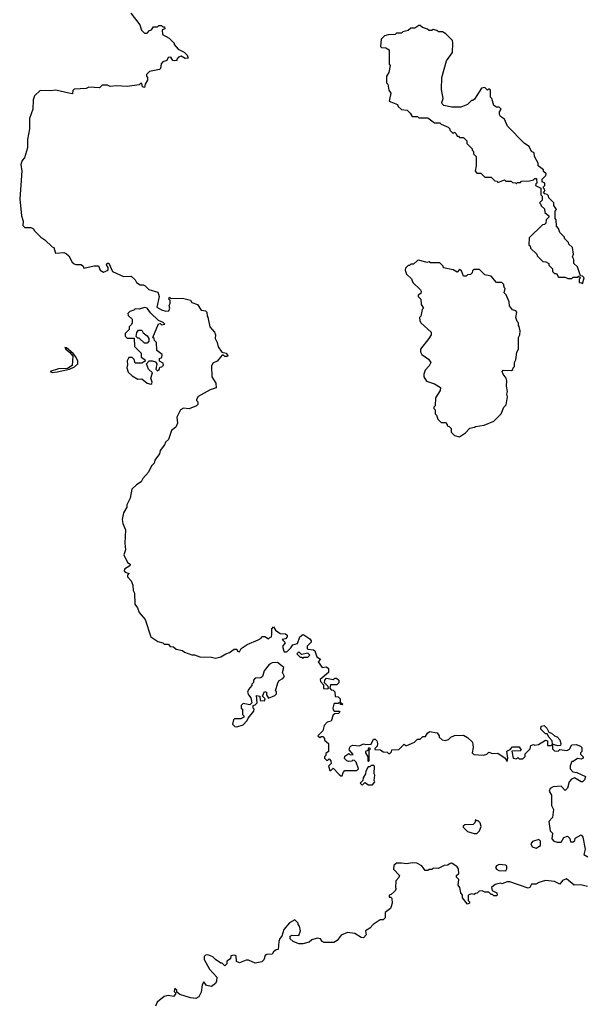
# Model space of a CAD drawing. Extents: x 2494118 to 2687960, y 757339 to 915227.
# Tile 354 of 364: x 2653430 to 2657725, y 896319 to 903783. Entities that reach past the tile are written whole.
import ezdxf

# ---------------------------------------------------------------- set-up
doc = ezdxf.new("R2010")
doc.units = 0

msp = doc.modelspace()

# ---------------------------------------------------------------- linework, layer by layer
at = {"layer": '0CON20XD'}
for points in [[(2654273, 903833), (2654340, 903745), (2654353, 903703), (2654375, 903680), (2654395, 903680), (2654415, 903700), (2654430, 903705), (2654445, 903730), (2654475, 903730), (2654485, 903740), (2654505, 903740), (2654515, 903730), (2654528.3, 903728.3), (2654530, 903715), (2654510, 903705), (2654511.7, 903671.7), (2654563, 903643), (2654600, 903605), (2654600, 903595), (2654630.7, 903560.7), (2654676.1, 903536.1), (2654700, 903515), (2654707.5, 903492.5), (2654685, 903490), (2654653.6, 903506.4), (2654635, 903500), (2654620, 903485), (2654620, 903475), (2654605, 903470), (2654590, 903475), (2654575, 903500), (2654555, 903497.5), (2654546.4, 903473.6), (2654515, 903462.5), (2654501.7, 903448.3), (2654497, 903413), (2654490, 903405), (2654415, 903390), (2654391.7, 903368.3), (2654390, 903355), (2654400, 903345), (2654400, 903325), (2654380, 903295), (2654375, 903270), (2654360, 903275), (2654355, 903300), (2654345, 903300), (2654335, 903290), (2654245, 903277.5), (2654165, 903282.5), (2654116.4, 903276.4), (2654095, 903287.5), (2654055, 903287.5), (2654035, 903267.5), (2653955, 903272.5), (2653935, 903262.5), (2653843.6, 903256.4), (2653833, 903247), (2653830, 903220), (2653802.5, 903225), (2653705, 903250), (2653665, 903243.3), (2653585, 903246.7), (2653542.5, 903205), (2653533.3, 903175), (2653530, 903105), (2653503.3, 903035), (2653503.3, 902955), (2653490, 902875), (2653488.3, 902811.7), (2653467.5, 902735), (2653450, 902715), (2653437.5, 902685), (2653446.7, 902635), (2653430, 902425), (2653442.5, 902295), (2653457.5, 902255), (2653453, 902223), (2653468.3, 902208.3), (2653515, 902207.5), (2653535, 902197.5), (2653540, 902185), (2653590, 902135), (2653620, 902115), (2653675, 902060), (2653690, 902055), (2653702.5, 902012.5), (2653765, 902017.5), (2653785, 902007.5), (2653803, 901993), (2653827.5, 901945), (2653843, 901933), (2653855, 901927.5), (2653895, 901927.5), (2653910, 901915), (2653915, 901900), (2653995, 901916.7), (2654027, 901917), (2654040, 901885), (2654065, 901870), (2654100, 901885), (2654100, 901905), (2654087.5, 901925), (2654093.9, 901936.1), (2654105, 901936.7), (2654133, 901873), (2654217, 901837), (2654275, 901840), (2654305, 901810), (2654315, 901790), (2654343, 901773), (2654365, 901772.5), (2654380, 901765), (2654408.3, 901738.3), (2654477, 901717), (2654483, 901703), (2654487.5, 901685), (2654470, 901605), (2654505, 901583.3), (2654537, 901573), (2654560, 901575), (2654567.5, 901595), (2654562.5, 901615), (2654570, 901635), (2654570, 901655), (2654560, 901665), (2654565, 901680), (2654575, 901670), (2654665, 901672.5), (2654725, 901656.7), (2654735, 901640), (2654777.5, 901625), (2654805, 901580), (2654837.5, 901575), (2654847.5, 901565), (2654850, 901535), (2654857, 901527), (2654872.5, 901455), (2654906.7, 901415), (2654913.3, 901395), (2654912.5, 901365), (2654926.4, 901336.4), (2654933.3, 901303.3), (2654961.7, 901261.7), (2654996.1, 901256.1), (2655007.5, 901235), (2655005, 901230), (2654985, 901230), (2654975, 901240), (2654965, 901240), (2654926.4, 901193.6), (2654895, 901180), (2654883, 901157), (2654886.7, 901075), (2654916.4, 901026.4), (2654918.3, 900991.7), (2654875, 900977.5), (2654783.6, 900926.4), (2654770, 900905), (2654770, 900895), (2654780, 900885), (2654780, 900865), (2654770, 900855), (2654715, 900833.3), (2654670.7, 900839.3), (2654650, 900825), (2654620.7, 900769.3), (2654626.7, 900725), (2654612.5, 900695), (2654581.7, 900668.3), (2654558.3, 900601.7), (2654535, 900580), (2654528.8, 900561.2), (2654495, 900516.2), (2654488.5, 900491.5), (2654455, 900443.8), (2654448.2, 900421.8), (2654428.8, 900401.2), (2654406.9, 900353.1), (2654364.3, 900305), (2654350.2, 900279.8), (2654315, 900258), (2654280, 900225), (2654267.5, 900155), (2654242.5, 900105), (2654241.7, 900088.3), (2654217.5, 900045), (2654207.5, 899995), (2654213, 899963), (2654232.5, 899915), (2654227.5, 899815), (2654232.5, 899765), (2654220, 899725), (2654247, 899667), (2654267.5, 899655), (2654265, 899642.5), (2654223.6, 899616.4), (2654222.5, 899605), (2654230, 899595), (2654260, 899585), (2654248.3, 899571.7), (2654248.3, 899558.3), (2654275, 899530), (2654287, 899497), (2654290, 899455), (2654300, 899435), (2654303, 899353), (2654322.5, 899325), (2654335, 899290), (2654380, 899235), (2654423.8, 899105), (2654478.3, 899068.3), (2654515, 899060), (2654525, 899050), (2654555, 899050), (2654571.7, 899031.7), (2654595, 899030), (2654615, 899010), (2654665, 899000), (2654678.3, 898988.3), (2654735, 898967.5), (2654755, 898967.5), (2654795, 898952.5), (2654885, 898950), (2654915, 898942.5), (2654955, 898952.5), (2654993.3, 898976.7), (2655020, 898985), (2655055, 899010), (2655075, 899010), (2655080, 898995), (2655095, 898990), (2655110, 899015), (2655155, 899047.5), (2655238.8, 899081.2), (2655260, 899095), (2655265, 899107.5), (2655287, 899107), (2655315, 899090), (2655325, 899100), (2655337.5, 899105), (2655342.5, 899125), (2655340, 899165), (2655355, 899180), (2655370, 899155), (2655405, 899130), (2655445, 899127.5), (2655458.3, 899118.3), (2655457.5, 899105), (2655445, 899090), (2655420, 899085), (2655440, 899065), (2655440, 899055), (2655422.5, 899035), (2655432.5, 898995), (2655435, 898990), (2655455, 898990), (2655485, 899020), (2655500, 899045), (2655536.7, 899053.3), (2655552.5, 899105), (2655575, 899122.5), (2655585, 899120), (2655629.3, 899089.3), (2655640, 899075), (2655640, 899065), (2655610, 899035), (2655610, 899015), (2655615, 899010), (2655657, 899007), (2655668.3, 898998.3), (2655681.7, 898951.7), (2655710, 898935), (2655692.5, 898915), (2655721.7, 898871.7), (2655755, 898877.5), (2655770, 898865), (2655770, 898835), (2655708.3, 898781.7), (2655710, 898765), (2655731.7, 898741.7), (2655731.7, 898711.7), (2655765, 898710), (2655770, 898715), (2655768.3, 898728.3), (2655740, 898755), (2655743, 898777), (2655755, 898790), (2655805, 898780), (2655818.3, 898791.7), (2655831.7, 898791.7), (2655850, 898775), (2655850, 898755), (2655835, 898740), (2655785, 898740), (2655780, 898715), (2655791.7, 898701.7), (2655805, 898700), (2655818.3, 898688.3), (2655821.7, 898651.7), (2655845, 898650), (2655860, 898635), (2655860, 898610), (2655880, 898595), (2655875, 898590), (2655861.7, 898591.7), (2655860, 898610), (2655845, 898600), (2655815, 898600), (2655810, 898595), (2655802.5, 898565), (2655805, 898550), (2655815, 898540), (2655851.7, 898541.7), (2655857, 898533), (2655847, 898523), (2655818.3, 898521.7), (2655807, 898513), (2655790, 898465), (2655761.7, 898458.3), (2655737, 898433), (2655728.3, 898391.7), (2655690, 898355), (2655705, 898342.5), (2655715, 898350), (2655728.3, 898348.3), (2655740, 898335), (2655741.7, 898321.7), (2655770, 898295), (2655770, 898235), (2655750, 898220), (2655750, 898205), (2655740, 898195), (2655740, 898185), (2655755, 898170), (2655765, 898170), (2655775, 898180), (2655787.5, 898165), (2655790, 898145), (2655770, 898125), (2655781.7, 898091.7), (2655788.3, 898091.7), (2655805, 898110), (2655850.7, 898060.7), (2655865, 898050), (2655875, 898050), (2655883, 898077), (2655895, 898090), (2655945, 898092.5)], [(2657695, 901780), (2657710, 901825), (2657695, 901840), (2657681.7, 901841.7), (2657658.3, 901908.3), (2657630, 901935), (2657630, 901965), (2657620, 901985), (2657627.5, 902005), (2657620, 902055), (2657591.7, 902081.7), (2657590, 902095), (2657560, 902125), (2657560, 902135), (2657525, 902170), (2657515, 902200), (2657498.3, 902218.3), (2657497.5, 902265), (2657490, 902275), (2657490, 902335), (2657500, 902345), (2657480, 902375), (2657480, 902395), (2657441.7, 902431.7), (2657438.3, 902448.3), (2657428.3, 902458.3), (2657411.7, 902461.7), (2657400, 902475), (2657410, 902485), (2657408.3, 902498.3), (2657400, 902505), (2657400, 902515), (2657410, 902525), (2657410, 902545), (2657390, 902555), (2657390, 902575), (2657418.3, 902601.7), (2657420, 902615), (2657401.7, 902631.7), (2657400, 902645), (2657360, 902675), (2657360, 902695), (2657332.5, 902745), (2657330, 902775), (2657310, 902785), (2657293, 902823), (2657257.5, 902845), (2657127, 902977), (2657105, 903030), (2657075, 903050), (2657067.5, 903065), (2657067.5, 903085), (2657080, 903105), (2657065, 903120), (2657045, 903120), (2657023, 903133), (2657010, 903185), (2657000, 903195), (2656998.3, 903248.3), (2656985, 903260), (2656975, 903250), (2656955, 903270), (2656930, 903265), (2656878.3, 903181.7), (2656865, 903170), (2656855, 903170), (2656825, 903140), (2656775, 903118.8), (2656705, 903118.8), (2656645, 903133.3), (2656633.3, 903145), (2656630, 903155), (2656638.8, 903185), (2656626.7, 903255), (2656630, 903345), (2656665, 903470), (2656710, 903535), (2656712.5, 903605), (2656710, 903625), (2656660, 903675), (2656635, 903690), (2656605, 903690), (2656591.7, 903701.7), (2656565, 903710), (2656555, 903700), (2656535, 903700), (2656521.7, 903711.7), (2656483, 903723), (2656465, 903740), (2656455, 903740), (2656425, 903720), (2656395, 903720), (2656375, 903700), (2656335, 903690), (2656325, 903680), (2656285, 903680), (2656275, 903670), (2656222.5, 903667.5), (2656195, 903660), (2656170, 903635), (2656165, 903580), (2656173, 903573), (2656205, 903570), (2656230, 903555), (2656230, 903445), (2656237.5, 903435), (2656227, 903383), (2656210, 903355), (2656210, 903305), (2656220, 903295), (2656228.3, 903248.3), (2656242.5, 903225), (2656230, 903165), (2656295, 903140), (2656300, 903125), (2656323, 903103), (2656367, 903097), (2656390, 903075), (2656405, 903050), (2656445, 903050), (2656455, 903040), (2656525, 903040), (2656575, 903000), (2656615, 903000), (2656625, 902990), (2656678.3, 902968.3), (2656690, 902955), (2656690, 902945), (2656715, 902920), (2656725, 902930), (2656738.3, 902918.3), (2656745, 902900), (2656755, 902900), (2656765, 902890), (2656795, 902890), (2656820, 902865), (2656820, 902845), (2656860, 902805), (2656860, 902795), (2656870, 902785), (2656870, 902765), (2656890, 902745), (2656890, 902675), (2656882.5, 902635), (2656895, 902620), (2656925, 902620), (2656955, 902590), (2657005, 902590), (2657031.7, 902561.7), (2657048.3, 902558.3), (2657055, 902550), (2657105, 902570), (2657115, 902560), (2657155, 902560), (2657165, 902550), (2657187.5, 902547.5), (2657195, 902540), (2657201.7, 902548.3), (2657225, 902550), (2657235, 902560), (2657295, 902562.5), (2657325, 902570), (2657335, 902580), (2657348.3, 902578.3), (2657350, 902545), (2657341.7, 902538.3), (2657340, 902525), (2657380, 902505), (2657380, 902455), (2657390, 902445), (2657390, 902415), (2657370, 902395), (2657378.3, 902388.3), (2657381.7, 902371.7), (2657408.3, 902348.3), (2657411.7, 902321.7), (2657440, 902295), (2657440, 902285), (2657420, 902265), (2657418.3, 902241.7), (2657408.3, 902231.7), (2657391.7, 902228.3), (2657291.7, 902128.3), (2657290, 902075), (2657298.3, 902068.3), (2657301.7, 902051.7), (2657350, 902005), (2657351.7, 901991.7), (2657381.7, 901961.7), (2657395, 901950), (2657417, 901947), (2657440, 901935), (2657441.7, 901921.7), (2657470, 901895), (2657470, 901875), (2657485, 901860), (2657498.3, 901858.3), (2657515, 901830), (2657565, 901830), (2657585, 901820), (2657615, 901820), (2657625, 901830), (2657655, 901830), (2657665, 901840), (2657680, 901825), (2657670, 901815), (2657671.7, 901791.7), (2657688.3, 901788.3), (2657695, 901780)], [(2656765, 900620), (2656809.3, 900650.7), (2656843, 900687), (2656877, 900693), (2656885, 900700), (2656951.7, 900708.3), (2657025, 900740), (2657080, 900795), (2657100, 900845), (2657117, 900863), (2657127.5, 900925), (2657122.5, 900945), (2657127.5, 900965), (2657120, 901005), (2657122.5, 901045), (2657117.5, 901065), (2657093.8, 901095), (2657087.5, 901115), (2657095, 901126.7), (2657157, 901123), (2657168.3, 901131.7), (2657170, 901145), (2657180, 901155), (2657180, 901185), (2657190, 901205), (2657198.3, 901261.7), (2657210, 901285), (2657210, 901375), (2657220, 901395), (2657222.5, 901425), (2657217, 901457), (2657210, 901465), (2657210, 901485), (2657200, 901495), (2657190, 901525), (2657197.5, 901565), (2657190, 901575), (2657165, 901582.5), (2657142.5, 901615), (2657140, 901645), (2657116.7, 901696.7), (2657103, 901713), (2657110, 901745), (2657103, 901753), (2657100, 901775), (2657085, 901790), (2657045, 901790), (2657005, 901840), (2656955, 901850), (2656915, 901890), (2656875, 901890), (2656861.7, 901878.3), (2656860, 901865), (2656848.3, 901851.7), (2656825, 901850), (2656815, 901840), (2656795, 901840), (2656778.3, 901878.3), (2656765, 901890), (2656745, 901870), (2656717, 901887), (2656641.7, 901901.7), (2656640, 901915), (2656615, 901940), (2656545, 901940), (2656535, 901947.5), (2656515, 901942.5), (2656455, 901960), (2656445, 901957.5), (2656415, 901930), (2656395, 901930), (2656385, 901920), (2656375, 901920), (2656355, 901900), (2656351.2, 901885), (2656361.2, 901855), (2656398.8, 901818.8), (2656409.7, 901789.7), (2656467.5, 901735), (2656473.3, 901725), (2656471.7, 901708.3), (2656450, 901695), (2656450, 901685), (2656470, 901665), (2656472.5, 901625), (2656490, 901595), (2656480, 901585), (2656470, 901535), (2656460, 901525), (2656463, 901503), (2656470, 901485), (2656550, 901415), (2656550, 901395), (2656532.5, 901365), (2656467.5, 901285), (2656467.5, 901265), (2656477.5, 901245), (2656529.3, 901209.3), (2656547.5, 901185), (2656535, 901160), (2656503.3, 901125), (2656492.5, 901095), (2656492.5, 901075), (2656513, 901043), (2656575, 901022.5), (2656620, 900995), (2656617, 900973), (2656583, 900917), (2656580, 900855), (2656570, 900845), (2656570, 900835), (2656580, 900825), (2656580, 900795), (2656590, 900785), (2656600, 900755), (2656625, 900730), (2656658.3, 900728.3), (2656670, 900715), (2656670, 900705), (2656685, 900700), (2656700, 900685), (2656700, 900655), (2656725, 900630), (2656765, 900620)], [(2654425, 901020), (2654432.5, 901025), (2654433.3, 901035), (2654423.8, 901065), (2654437.5, 901105), (2654407.5, 901135), (2654390, 901175), (2654412.5, 901197.5), (2654435, 901197.5), (2654458.3, 901188.3), (2654470, 901175), (2654462.5, 901135), (2654475, 901120), (2654488.3, 901131.7), (2654491.7, 901148.3), (2654508.3, 901151.7), (2654520, 901165), (2654518.3, 901178.3), (2654490, 901195), (2654490, 901215), (2654508.3, 901221.7), (2654510, 901245), (2654470, 901275), (2654467, 901337), (2654451.7, 901351.7), (2654450, 901365), (2654440, 901375), (2654481.7, 901478.3), (2654495, 901480), (2654505, 901470), (2654530, 901475), (2654518.3, 901488.3), (2654481.7, 901501.7), (2654421.7, 901561.7), (2654396.4, 901596.4), (2654375, 901602.5), (2654335, 901587.5), (2654305, 901590), (2654295, 901580), (2654265, 901570), (2654250, 901555), (2654251.7, 901541.7), (2654281.7, 901511.7), (2654282.5, 901485), (2654278.3, 901471.7), (2654260, 901455), (2654260, 901435), (2654230, 901405), (2654230, 901385), (2654245, 901370), (2654298.3, 901368.3), (2654300, 901305), (2654350, 901255), (2654350, 901225), (2654378.3, 901208.3), (2654380, 901195), (2654355, 901180), (2654305, 901180), (2654298.3, 901208.3), (2654281.7, 901221.7), (2654258.3, 901221.7), (2654243.9, 901196.1), (2654246.4, 901166.4), (2654241.2, 901145), (2654251.2, 901111.2), (2654282.2, 901082.2), (2654325, 901056.7), (2654355, 901060), (2654395, 901027.5), (2654425, 901020)], [(2654395, 901330), (2654375, 901330), (2654335, 901370), (2654325, 901370), (2654311.7, 901381.7), (2654318.3, 901411.7), (2654331.7, 901428.3), (2654355, 901430), (2654365, 901410), (2654397, 901387), (2654410, 901365), (2654410, 901345), (2654395, 901330)], [(2653675, 901107.5), (2653715, 901114.3), (2653807.5, 901135), (2653845, 901152), (2653870, 901175), (2653870, 901195), (2653855, 901226.7), (2653835, 901252.5), (2653785, 901296.7), (2653773, 901297), (2653780, 901285), (2653810, 901260), (2653831.7, 901231.7), (2653827.5, 901162.5), (2653791.7, 901138.3), (2653724.2, 901135.8), (2653660, 901115), (2653675, 901107.5)], [(2655575, 898940), (2655585, 898950), (2655615, 898950), (2655630, 898965), (2655615, 898980), (2655565, 898970), (2655545, 898990), (2655530, 898975), (2655555, 898950), (2655565, 898950), (2655575, 898940)], [(2655075, 898422.5), (2655123, 898437), (2655155, 898470), (2655161.7, 898488.3), (2655205, 898540), (2655207.5, 898555), (2655200, 898565), (2655200, 898585), (2655215, 898590), (2655230, 898605), (2655225, 898660), (2655250, 898655), (2655251.7, 898621.7), (2655285, 898620), (2655290, 898635), (2655270, 898655), (2655285, 898690), (2655300, 898685), (2655300, 898665), (2655315, 898640), (2655365, 898660), (2655377, 898673), (2655377, 898687), (2655370, 898695), (2655387.5, 898755), (2655397, 898773), (2655425, 898787.5), (2655437.5, 898805), (2655422.5, 898835), (2655431.7, 898871.7), (2655385, 898910), (2655345, 898907.5), (2655320, 898895), (2655283, 898847), (2655270, 898805), (2655257, 898793), (2655215, 898790), (2655203, 898777), (2655201.7, 898758.3), (2655190, 898745), (2655190, 898735), (2655163.9, 898706.1), (2655157.5, 898685), (2655163.9, 898663.9), (2655181.7, 898641.7), (2655190, 898605), (2655175, 898590), (2655125, 898600), (2655110, 898585), (2655110, 898565), (2655120, 898555), (2655120, 898515), (2655130, 898505), (2655130, 898495), (2655107, 898483), (2655058.3, 898481.7), (2655050, 898475), (2655043, 898443), (2655060, 898425), (2655075, 898422.5)], [(2655945, 898092.5), (2655985, 898092.5), (2655997.5, 898105), (2655980, 898155), (2655968.3, 898168.3), (2655955, 898170), (2655947, 898163), (2655925, 898160), (2655910, 898165), (2655893, 898183), (2655895, 898200), (2655925, 898220), (2655935, 898210), (2655958.3, 898211.7), (2655928.3, 898248.3), (2655931.7, 898268.3), (2655943, 898277), (2655955, 898282.5), (2656005, 898277.5), (2656035, 898292.5), (2656055, 898287.5), (2656095, 898290), (2656111.7, 898328.3), (2656125, 898330), (2656136.7, 898316.7), (2656142.5, 898295), (2656140, 898275), (2656121.7, 898258.3), (2656121.7, 898251.7), (2656165, 898247.5), (2656185, 898232.5), (2656215, 898230), (2656225, 898220), (2656235, 898220), (2656248.3, 898231.7), (2656251.7, 898248.3), (2656305, 898250), (2656345, 898290), (2656355, 898280), (2656365, 898280), (2656400, 898295), (2656423, 898307), (2656445, 898330), (2656465, 898330), (2656485, 898350), (2656505, 898350), (2656520, 898375), (2656536.4, 898386.4), (2656595, 898377.5), (2656610, 898355), (2656610, 898345), (2656633, 898323), (2656655, 898317.5), (2656680, 898325), (2656697, 898343), (2656725, 898357.5), (2656795, 898360), (2656825, 898342.5), (2656862.5, 898305), (2656867.5, 898265), (2656860, 898225), (2656873, 898213), (2656945, 898207.5), (2656970, 898215), (2656985, 898230), (2657015, 898220), (2657055, 898223.8), (2657110, 898185), (2657125, 898160), (2657130, 898185), (2657123, 898237), (2657148.3, 898251.7), (2657165, 898270), (2657215, 898270), (2657230, 898245), (2657225, 898240), (2657161.7, 898238.3), (2657170, 898185), (2657195, 898180), (2657205, 898190), (2657215, 898180), (2657245, 898180), (2657261.7, 898198.3), (2657261.7, 898218.3), (2657300, 898255), (2657305, 898280), (2657325, 898287.5), (2657335, 898282.5), (2657361.7, 898288.3), (2657415, 898320), (2657430, 898315), (2657431.7, 898281.7), (2657458.3, 898281.7), (2657470, 898290), (2657467, 898317), (2657442.5, 898342.5), (2657428.3, 898368.3), (2657415, 898370), (2657381.2, 898405), (2657383.6, 898426.4), (2657405, 898432.5), (2657425, 898412.5), (2657441.7, 898381.7), (2657460, 898375), (2657483, 898353), (2657505, 898347.5), (2657523.9, 898323.9), (2657532.5, 898295), (2657530, 898280), (2657507, 898277), (2657470, 898290), (2657470, 898255), (2657485, 898240), (2657511.7, 898238.3), (2657525, 898250), (2657577, 898243), (2657596.4, 898253.6), (2657615, 898286.7), (2657648.3, 898288.3), (2657680, 898275), (2657690, 898265), (2657690, 898235), (2657680, 898225), (2657680, 898215), (2657700, 898195), (2657700, 898185), (2657685, 898177.5), (2657658.3, 898181.7), (2657625, 898160), (2657615, 898160), (2657603.6, 898126.4), (2657603.3, 898105), (2657621.7, 898081.7), (2657652.5, 898075), (2657720, 898045), (2657710.4, 898019.5), (2657695, 898006.2), (2657685, 898006.2), (2657635, 898036.7), (2657613.9, 898026.1), (2657593.9, 898006.1), (2657581.7, 897958.3), (2657565, 897940), (2657535, 897972.5), (2657475, 897967.5), (2657450, 897955), (2657442.5, 897935), (2657460, 897905), (2657460, 897825), (2657477.5, 897795), (2657470, 897735), (2657440, 897705), (2657450, 897635), (2657470, 897615), (2657463, 897573), (2657480, 897555), (2657505, 897546.7), (2657535, 897547.5), (2657555.8, 897584.2), (2657583, 897593), (2657600, 897575), (2657605, 897550), (2657625, 897550), (2657638.3, 897561.7), (2657641.7, 897578.3), (2657685, 897602.5), (2657698.8, 897585), (2657716.7, 897495), (2657707.5, 897455), (2657737.7, 897437.7)], [(2656075, 898160), (2656080, 898165), (2656080, 898245), (2656090, 898255), (2656085, 898260), (2656075, 898260), (2656068.3, 898241.7), (2656050, 898235), (2656050, 898225), (2656070, 898195), (2656070, 898165), (2656075, 898160)], [(2656025, 897980), (2656045, 898000), (2656073, 897983), (2656105, 897982.5), (2656122.5, 898005), (2656117.5, 898015), (2656122.5, 898055), (2656117.5, 898065), (2656120, 898125), (2656115, 898130), (2656095, 898130), (2656085, 898120), (2656071.7, 898118.3), (2656053, 898087), (2656052.5, 898065), (2656032.5, 898035), (2656030, 898015), (2656010, 897995), (2656025, 897980)], [(2656895, 897612.5), (2656916.1, 897633.9), (2656927, 897667), (2656920, 897695), (2656905, 897710), (2656895, 897710), (2656885, 897720), (2656880, 897695), (2656868.3, 897681.7), (2656805, 897680), (2656791.7, 897668.3), (2656791.7, 897661.7), (2656825, 897630), (2656875, 897612.5), (2656895, 897612.5)], [(2657345, 897502.5), (2657376.7, 897523.3), (2657376.7, 897555), (2657365, 897567.5), (2657316.4, 897553.6), (2657303.6, 897536.4), (2657315, 897513.3), (2657345, 897502.5)], [(2657735, 897210.6), (2657684.4, 897224.4), (2657633.1, 897223.1), (2657575, 897270), (2657545, 897257.5), (2657525, 897230), (2657485, 897250), (2657415, 897256.2), (2657365, 897242.5), (2657341.7, 897228.3), (2657310, 897230), (2657296.4, 897203.6), (2657285, 897200), (2657146.2, 897246.2), (2657123.9, 897246.1), (2657085, 897232.5), (2657075, 897236.7), (2657035, 897226.7), (2657007.5, 897205), (2657011.7, 897181.7), (2657047.5, 897165), (2657050, 897145), (2657045, 897140), (2657025, 897140), (2657015, 897150), (2657005, 897150), (2656985, 897170), (2656955, 897170), (2656935, 897180), (2656913, 897177), (2656898.3, 897161.7), (2656885, 897160), (2656875, 897150), (2656855, 897157.5), (2656830, 897145), (2656830, 897105), (2656840, 897095), (2656840, 897085), (2656825, 897077.5), (2656787.5, 897125), (2656787, 897147), (2656773, 897163), (2656767.5, 897205), (2656753, 897223), (2656757.5, 897265), (2656741.7, 897281.7), (2656740, 897295), (2656758.8, 897311.2), (2656756.7, 897345), (2656745, 897360), (2656705, 897387.5), (2656693.3, 897386.7), (2656675, 897372.5), (2656648.3, 897371.7), (2656601.7, 897348.3), (2656565, 897350), (2656555, 897340), (2656535, 897340), (2656525, 897332.5), (2656503.8, 897333.8), (2656479.3, 897369.3), (2656439.3, 897389.3), (2656405, 897392.5), (2656365, 897382.5), (2656325, 897390), (2656285, 897387.5), (2656265, 897370), (2656263, 897343), (2656310, 897295), (2656305, 897280), (2656280, 897255), (2656277.5, 897205), (2656282.5, 897195), (2656273.6, 897176.4), (2656245, 897150), (2656230, 897145), (2656231.7, 897131.7), (2656245, 897130), (2656251.7, 897121.7), (2656252.5, 897085), (2656245, 897060), (2656240, 897045), (2656200, 897015), (2656200, 896975), (2656185, 896960), (2656161.7, 896958.3), (2656110, 896925), (2656083, 896897), (2656050, 896875), (2656056.2, 896845), (2656035, 896822.5), (2656017.5, 896825), (2655970, 896855), (2655915, 896863.3), (2655867, 896843), (2655836.4, 896803.6), (2655811.7, 896788.3), (2655737, 896787), (2655722.5, 896795), (2655710, 896815), (2655685, 896820), (2655643.3, 896806.7), (2655625, 896790), (2655575, 896777.5), (2655545, 896777.5), (2655503.9, 896793.9), (2655480, 896815), (2655480, 896835), (2655495, 896842.5), (2655545, 896840), (2655557.5, 896875), (2655551.7, 896911.7), (2655540, 896925), (2655540, 896935), (2655515, 896960), (2655475, 896937.5), (2655432.5, 896885), (2655416.7, 896835), (2655401.7, 896818.3), (2655393.9, 896796.1), (2655390, 896735), (2655375, 896732.5), (2655355, 896717.5), (2655345, 896700), (2655303.6, 896696.4), (2655290.7, 896689.3), (2655280, 896655), (2655265, 896640), (2655215, 896630), (2655165, 896652.5), (2655147, 896653), (2655095, 896632.5), (2655073, 896643), (2655070, 896685), (2655055, 896692.5), (2655030, 896685), (2655027, 896663), (2655000, 896645), (2655000, 896625), (2654985, 896610), (2654965, 896630), (2654955, 896630), (2654915, 896657.5), (2654895, 896678.8), (2654855, 896693.3), (2654838.3, 896691.7), (2654828.3, 896681.7), (2654828.3, 896658.3), (2654870, 896585), (2654923.3, 896525), (2654922.5, 896495), (2654915, 896477.5), (2654885, 896453.8), (2654845, 896462.5), (2654825, 896490), (2654813.6, 896466.4), (2654805, 896410), (2654787.5, 896375), (2654766.1, 896363.9), (2654725, 896366.7), (2654645, 896392.5), (2654621.7, 896411.7), (2654620, 896425), (2654605, 896440), (2654600, 896415), (2654610, 896405), (2654610, 896395), (2654595, 896377.5), (2654555, 896386.7), (2654525, 896376.7), (2654473.3, 896335), (2654458.8, 896305)], [(2657115, 897330), (2657122.5, 897345), (2657122.5, 897365), (2657115, 897372.5), (2657065, 897377.5), (2657045, 897367.5), (2657037.5, 897355), (2657045, 897342.5), (2657062.7, 897332.7), (2657115, 897330)]]:
    msp.add_lwpolyline(points, dxfattribs=at)

doc.saveas('drawing.dxf')
